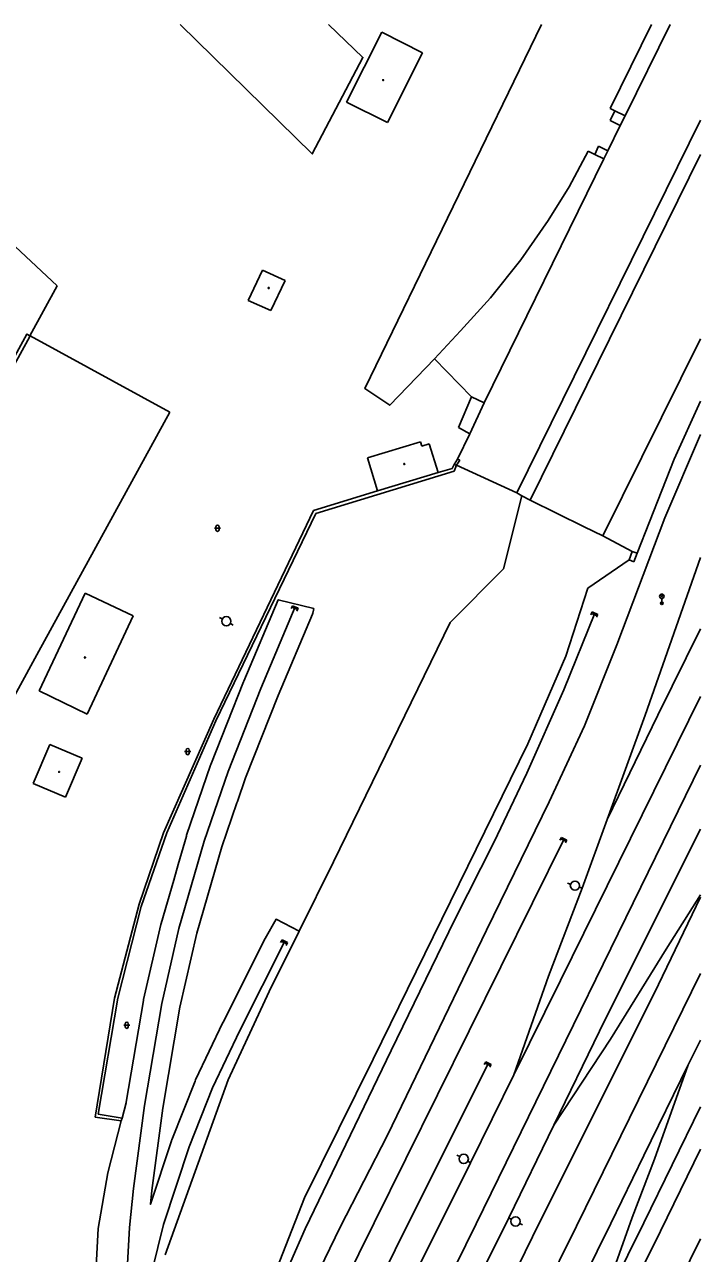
# Model space of a CAD drawing. Extents: x -598932 to -598196, y -1162207 to -1161504.
# Drawn here: x -598304.8 to -598195.6, y -1161703.7 to -1161505.2 of the extents above; entities that cross this region are included whole.
import ezdxf

# ---------------------------------------------------------------- set-up
doc = ezdxf.new("R2010")
doc.units = 0
for name, color, linetype in [('DOP - kresba z DSPS bez soueadnic', 7, 'Continuous'), ('DOP - rozhrani ploch obecne', 7, 'Continuous'), ('Level 12', 7, 'Continuous'), ('Level 33', 7, 'Continuous'), ('Level 36', 7, 'Continuous'), ('Level 39', 7, 'Continuous'), ('TM - budovy zdene_ betonove - VP', 7, 'Continuous'), ('TM - CD - osa koleji', 7, 'Continuous'), ('TM - letecke snimky - pomocna linie', 7, 'Continuous'), ('TM - rozhrani ploch obecne - VN', 7, 'Continuous'), ('TM - rozhrani ploch obecne - VP', 7, 'Continuous'), ('TM - zed operna - VP', 7, 'Continuous')]:
    doc.layers.add(name, color=color, linetype=linetype)

msp = doc.modelspace()

# ---------------------------------------------------------------- linework, layer by layer
at = {"layer": 'DOP - kresba z DSPS bez soueadnic'}
for points in [[(-598200.43, -1161505.18), (-598207.74, -1161519.91)], [(-598207.74, -1161519.91), (-598209.37, -1161519.11)], [(-598207.74, -1161519.91), (-598208.52, -1161521.49)], [(-598211.16, -1161526.88), (-598212.65, -1161526.15)], [(-598210.52, -1161525.57), (-598211.16, -1161526.88)], [(-598211.16, -1161526.88), (-598230.52, -1161566.27)], [(-598230.52, -1161566.27), (-598232.81, -1161571.29)], [(-598230.52, -1161566.27), (-598232.55, -1161565.33)], [(-598235.68, -1161576.88), (-598235.34, -1161576.26)], [(-598234.47, -1161575.57), (-598234.96, -1161576.36)], [(-598234.84, -1161575.37), (-598234.47, -1161575.57)], [(-598235.35, -1161577.35), (-598257.74, -1161584.17)], [(-598237.97, -1161577.57), (-598235.68, -1161576.88)], [(-598234.96, -1161576.36), (-598235.35, -1161577.35)], [(-598247.74, -1161580.52), (-598258.12, -1161583.66)], [(-598227.37, -1161593.09), (-598224.41, -1161581.31)], [(-598258.12, -1161583.66), (-598274.19, -1161617.38)], [(-598257.74, -1161584.17), (-598273.86, -1161617.64)], [(-598207.06, -1161591.64), (-598213.74, -1161596.25)], [(-598206.61, -1161590.29), (-598207.06, -1161591.64)], [(-598206.32, -1161591.97), (-598207.06, -1161591.64)], [(-598205.79, -1161590.56), (-598206.32, -1161591.97)], [(-598236, -1161601.77), (-598227.37, -1161593.09)], [(-598213.74, -1161596.25), (-598217.31, -1161607.19)], [(-598254.85, -1161640.43), (-598236, -1161601.77)], [(-598217.31, -1161607.19), (-598223.44, -1161621.4)], [(-598274.19, -1161617.38), (-598282.36, -1161635.77)], [(-598273.86, -1161617.64), (-598281.82, -1161635.77)], [(-598223.44, -1161621.4), (-598248.47, -1161672.32)], [(-598282.36, -1161635.77), (-598286.29, -1161647.3)], [(-598281.82, -1161635.77), (-598285.97, -1161647.65)], [(-598260.4, -1161651.63), (-598254.85, -1161640.43)], [(-598286.29, -1161647.3), (-598290.26, -1161662.45)], [(-598285.97, -1161647.65), (-598289.72, -1161662.48)], [(-598265.24, -1161661.4), (-598260.4, -1161651.63)], [(-598271.88, -1161675.66), (-598265.24, -1161661.4)], [(-598290.26, -1161662.45), (-598293.39, -1161681.68)], [(-598289.72, -1161662.48), (-598292.9, -1161681.23)], [(-598248.47, -1161672.32), (-598259.54, -1161694.75)], [(-598282.05, -1161703.94), (-598271.88, -1161675.66)], [(-598292.9, -1161681.23), (-598289.04, -1161681.87)], [(-598293.39, -1161681.68), (-598289.21, -1161682.3)], [(-598289.21, -1161682.3), (-598291.35, -1161690.69)], [(-598291.35, -1161690.69), (-598292.88, -1161699.67)], [(-598259.54, -1161694.75), (-598265.13, -1161708.88)], [(-598292.88, -1161699.67), (-598294.46, -1161729.18)]]:
    msp.add_lwpolyline(points, dxfattribs=at)
at = {"layer": 'DOP - rozhrani ploch obecne'}
for points in [[(-598210.16, -1161518.72), (-598203.45, -1161505.18)], [(-598209.37, -1161519.11), (-598210.16, -1161518.72)], [(-598210.14, -1161520.69), (-598209.37, -1161519.11)], [(-598208.52, -1161521.49), (-598210.14, -1161520.69)], [(-598210.52, -1161525.57), (-598208.52, -1161521.49)], [(-598216.8, -1161531.4), (-598213.68, -1161525.64)], [(-598213.68, -1161525.64), (-598212.65, -1161526.15)], [(-598212.65, -1161526.15), (-598212.01, -1161524.84)], [(-598212.01, -1161524.84), (-598210.52, -1161525.57)], [(-598220.18, -1161536.83), (-598216.8, -1161531.4)], [(-598224.61, -1161543.17), (-598220.18, -1161536.83)], [(-598229.48, -1161549.32), (-598224.61, -1161543.17)], [(-598234.35, -1161554.67), (-598229.48, -1161549.32)], [(-598238.55, -1161559.2), (-598234.35, -1161554.67)], [(-598232.55, -1161565.33), (-598238.55, -1161559.2)], [(-598234.65, -1161570.28), (-598232.55, -1161565.33)], [(-598195.56, -1161566.03), (-598199.8, -1161575.39)], [(-598232.81, -1161571.29), (-598234.65, -1161570.28)], [(-598232.81, -1161571.29), (-598234.84, -1161575.37)], [(-598234.84, -1161575.37), (-598235.34, -1161576.26)], [(-598234.96, -1161576.36), (-598235.34, -1161576.26)], [(-598199.8, -1161575.39), (-598205.79, -1161590.56)], [(-598225.24, -1161580.85), (-598234.96, -1161576.36)], [(-598206.61, -1161590.29), (-598211.34, -1161587.78)], [(-598205.79, -1161590.56), (-598206.61, -1161590.29)]]:
    msp.add_lwpolyline(points, dxfattribs=at)
at = {"layer": 'Level 12'}
for p, q in [((-598261.7, -1161599.52), (-598261.5, -1161599.06)), ((-598260.68, -1161599.69), (-598261.6, -1161599.29)), ((-598261.5, -1161599.06), (-598260.58, -1161599.46)), ((-598260.78, -1161599.92), (-598260.58, -1161599.46)), ((-598213.27, -1161600.54), (-598213.07, -1161600.08)), ((-598213.07, -1161600.08), (-598212.15, -1161600.48)), ((-598272.84, -1161601.21), (-598273.28, -1161600.97)), ((-598271.1, -1161602.19), (-598271.54, -1161601.95)), ((-598212.25, -1161600.71), (-598213.17, -1161600.31)), ((-598212.35, -1161600.94), (-598212.15, -1161600.48)), ((-598218.26, -1161636.95), (-598218.04, -1161636.5)), ((-598217.25, -1161637.16), (-598218.15, -1161636.73)), ((-598218.04, -1161636.5), (-598217.14, -1161636.94)), ((-598217.36, -1161637.39), (-598217.14, -1161636.94)), ((-598216.56, -1161644.06), (-598217.03, -1161643.91)), ((-598214.65, -1161644.67), (-598215.13, -1161644.52)), ((-598263.43, -1161653.47), (-598263.19, -1161653.03)), ((-598262.42, -1161653.71), (-598263.31, -1161653.25)), ((-598263.19, -1161653.03), (-598262.31, -1161653.49)), ((-598262.54, -1161653.94), (-598262.31, -1161653.49)), ((-598230.49, -1161673.18), (-598230.27, -1161672.73)), ((-598229.48, -1161673.39), (-598230.38, -1161672.96)), ((-598230.27, -1161672.73), (-598229.37, -1161673.17)), ((-598229.59, -1161673.62), (-598229.37, -1161673.17)), ((-598234.47, -1161688.07), (-598234.91, -1161687.83)), ((-598232.73, -1161689.05), (-598233.17, -1161688.81)), ((-598226.55, -1161697.97), (-598226.1, -1161698.2)), ((-598224.77, -1161698.88), (-598224.32, -1161699.11))]:
    msp.add_line(p, q, dxfattribs=at)
for centre in [(-598272.19, -1161601.58), (-598215.84, -1161644.29), (-598233.82, -1161688.44), (-598225.44, -1161698.54)]:
    msp.add_circle(centre, 0.75, dxfattribs=at)
at = {"layer": 'Level 33'}
for p, q in [((-598202.07, -1161597.81), (-598201.54, -1161597.28)), ((-598202.07, -1161597.28), (-598201.54, -1161597.81)), ((-598201.8, -1161597.92), (-598201.8, -1161598.67))]:
    msp.add_line(p, q, dxfattribs=at)
for centre, radius in [((-598201.8, -1161597.55), 0.375), ((-598201.8, -1161598.67), 0.2), ((-598201.8, -1161598.67), 0.145), ((-598201.8, -1161598.67), 0.0876)]:
    msp.add_circle(centre, radius, dxfattribs=at)
at = {"layer": 'Level 36'}
for p, q in [((-598274.11, -1161586.55), (-598273.11, -1161586.55)), ((-598273.86, -1161586.3), (-598273.86, -1161586.8)), ((-598273.36, -1161586.3), (-598273.36, -1161586.8)), ((-598278.93, -1161622.64), (-598277.93, -1161622.64)), ((-598278.68, -1161622.39), (-598278.68, -1161622.89)), ((-598278.18, -1161622.39), (-598278.18, -1161622.89)), ((-598288.78, -1161666.85), (-598287.78, -1161666.85)), ((-598288.53, -1161666.6), (-598288.53, -1161667.1)), ((-598288.03, -1161666.6), (-598288.03, -1161667.1))]:
    msp.add_line(p, q, dxfattribs=at)
for centre, start, end in [((-598273.61, -1161586.3), 0, 180), ((-598273.61, -1161586.8), 180, 0), ((-598278.43, -1161622.39), 0, 180), ((-598278.43, -1161622.89), 180, 0), ((-598288.28, -1161666.6), 0, 180), ((-598288.28, -1161667.1), 180, 0)]:
    msp.add_arc(centre, 0.25, start, end, dxfattribs=at)
at = {"layer": 'Level 39'}
for centre, radius in [((-598246.84, -1161514.15), 0.09), ((-598246.84, -1161514.15), 0.0398), ((-598265.34, -1161547.73), 0.09), ((-598265.34, -1161547.73), 0.0398), ((-598243.43, -1161576.17), 0.09), ((-598243.43, -1161576.17), 0.0398), ((-598295.03, -1161607.43), 0.09), ((-598295.03, -1161607.43), 0.0398), ((-598299.22, -1161625.92), 0.09), ((-598299.22, -1161625.92), 0.0398)]:
    msp.add_circle(centre, radius, dxfattribs=at)
at = {"layer": 'TM - budovy zdene_ betonove - VP'}
for points in [[(-598252.76, -1161517.69), (-598247.07, -1161506.42)], [(-598247.07, -1161506.42), (-598240.48, -1161509.75)], [(-598240.48, -1161509.75), (-598246.16, -1161521.02)], [(-598246.16, -1161521.02), (-598252.76, -1161517.69)], [(-598195.56, -1161526.17), (-598223.09, -1161582.03)], [(-598266.33, -1161544.86), (-598268.66, -1161549.76)], [(-598262.7, -1161546.52), (-598266.33, -1161544.86)], [(-598265.02, -1161551.39), (-598262.7, -1161546.52)], [(-598268.66, -1161549.76), (-598265.02, -1161551.39)], [(-598322.3, -1161589.04), (-598303.97, -1161555.59)], [(-598303.97, -1161555.59), (-598303.9, -1161555.47)], [(-598303.9, -1161555.47), (-598281.34, -1161567.81)], [(-598195.56, -1161555.93), (-598211.34, -1161587.78)], [(-598281.34, -1161567.81), (-598302.51, -1161606.39)], [(-598240.8, -1161572.58), (-598249.36, -1161575.17)], [(-598240.58, -1161573.3), (-598240.8, -1161572.58)], [(-598239.38, -1161572.93), (-598240.58, -1161573.3)], [(-598237.97, -1161577.57), (-598239.38, -1161572.93)], [(-598249.36, -1161575.17), (-598247.74, -1161580.52)], [(-598247.74, -1161580.52), (-598237.97, -1161577.57)], [(-598223.09, -1161582.03), (-598214.34, -1161586.31)], [(-598214.34, -1161586.31), (-598211.34, -1161587.78)], [(-598302.46, -1161612.84), (-598295.01, -1161597.05)], [(-598295.01, -1161597.05), (-598287.22, -1161600.72)], [(-598287.22, -1161600.72), (-598294.7, -1161616.59)], [(-598302.51, -1161606.39), (-598322.93, -1161643.79)], [(-598294.7, -1161616.59), (-598302.46, -1161612.84)], [(-598300.71, -1161621.47), (-598303.42, -1161627.77)], [(-598295.49, -1161623.72), (-598300.71, -1161621.47)], [(-598298.2, -1161630.02), (-598295.49, -1161623.72)], [(-598303.42, -1161627.77), (-598298.2, -1161630.02)]]:
    msp.add_lwpolyline(points, dxfattribs=at)
at = {"layer": 'TM - CD - osa koleji'}
for points in [[(-598195.56, -1161571.42), (-598201.3, -1161584.85), (-598209.05, -1161605.37), (-598214.32, -1161618.46), (-598220, -1161630.74), (-598230.13, -1161651.49), (-598246.14, -1161684.61), (-598253.78, -1161699.48)], [(-598225.7, -1161674.85), (-598220.11, -1161658.89), (-598214.65, -1161644.67), (-598210.62, -1161633.58), (-598204.51, -1161616.75), (-598195.56, -1161591.3)], [(-598261.04, -1161599.26), (-598266.6, -1161612.45), (-598271.91, -1161625.85), (-598275.76, -1161637.12), (-598279.84, -1161651.22), (-598282.63, -1161663.34), (-598285.4, -1161679.79), (-598287.2, -1161693.21), (-598287.85, -1161699.5)], [(-598212.61, -1161600.28), (-598217.66, -1161612.66), (-598223.61, -1161626.14), (-598228.91, -1161637.22), (-598235.31, -1161649.85), (-598245.53, -1161670.93), (-598259.43, -1161699.73)], [(-598210.62, -1161633.58), (-598202.44, -1161616.75), (-598195.56, -1161602.8)], [(-598195.56, -1161613.73), (-598218.17, -1161659.61), (-598225.7, -1161674.85), (-598232.73, -1161689.05)], [(-598231.79, -1161698.94), (-598195.56, -1161624.83)], [(-598195.56, -1161635.17), (-598196.39, -1161636.84), (-598211.87, -1161667.81), (-598219.25, -1161682.97), (-598226.55, -1161697.97)], [(-598217.59, -1161636.72), (-598248.31, -1161698.76)], [(-598195.56, -1161646.15), (-598203.04, -1161661.72), (-598221.51, -1161698.61)], [(-598219.25, -1161682.97), (-598210.11, -1161669.07), (-598201.12, -1161654.53), (-598195.56, -1161645.8)], [(-598262.75, -1161653.26), (-598270.03, -1161667.69), (-598274.45, -1161676.97), (-598278.21, -1161686.48), (-598282.37, -1161699.03)], [(-598215.61, -1161699.28), (-598195.56, -1161658.5)], [(-598195.56, -1161669.23), (-598197.52, -1161673.23), (-598204.7, -1161687.89), (-598210.06, -1161698.86)], [(-598229.82, -1161672.95), (-598243.16, -1161699.61)], [(-598197.52, -1161673.23), (-598203.01, -1161688.5), (-598206.58, -1161697.88)], [(-598195.56, -1161680.04), (-598204.7, -1161698.78)], [(-598268.26, -1161762.44), (-598260.64, -1161744.93), (-598232.73, -1161689.05)], [(-598282.37, -1161699.03), (-598285.09, -1161710.18), (-598286.88, -1161718.73), (-598289.91, -1161733.46)], [(-598248.31, -1161698.76), (-598260.8, -1161724.04), (-598269.77, -1161743.58), (-598275.99, -1161758.43)], [(-598264.08, -1161764.61), (-598256.5, -1161749.07), (-598231.79, -1161698.94)], [(-598226.55, -1161697.97), (-598260.62, -1161766.4)], [(-598221.51, -1161698.61), (-598251, -1161758.85), (-598255.9, -1161768.85)], [(-598251.32, -1161771.22), (-598226.7, -1161721.69), (-598215.61, -1161699.28)], [(-598210.06, -1161698.86), (-598238.88, -1161757.18), (-598246.92, -1161773.5)], [(-598242.86, -1161775.61), (-598230.59, -1161750.64), (-598219.42, -1161728.43), (-598212.47, -1161714.42), (-598204.7, -1161698.78)], [(-598206.58, -1161697.88), (-598212.47, -1161714.42)], [(-598287.85, -1161699.5), (-598288.94, -1161718.96), (-598289.91, -1161733.46), (-598290.74, -1161745.89), (-598291.18, -1161750.56)], [(-598278.09, -1161757.35), (-598275.88, -1161749.58), (-598271, -1161732.38), (-598265.63, -1161715.49), (-598261.76, -1161705.01), (-598259.43, -1161699.73)], [(-598253.78, -1161699.48), (-598258.73, -1161709.67), (-598263.43, -1161719.5), (-598268.81, -1161732.06), (-598275.88, -1161749.58)], [(-598243.16, -1161699.61), (-598268.67, -1161751.36), (-598272.71, -1161760.14)]]:
    msp.add_lwpolyline(points, dxfattribs=at)
at = {"layer": 'TM - letecke snimky - pomocna linie'}
for points in [[(-598279.66, -1161505.18), (-598258.29, -1161526.07), (-598250.12, -1161510.5), (-598255.68, -1161505.18)], [(-598221.25, -1161505.18), (-598249.78, -1161564), (-598245.77, -1161566.67), (-598238.55, -1161559.2)], [(-598260.4, -1161651.63), (-598264.16, -1161649.71), (-598265.9, -1161652.85), (-598272.71, -1161666.34), (-598272.74, -1161666.4), (-598277.16, -1161675.68), (-598277.24, -1161675.87), (-598281, -1161685.38), (-598281.03, -1161685.45), (-598281.06, -1161685.54), (-598284.45, -1161695.76), (-598284.22, -1161693.56), (-598282.43, -1161680.24), (-598279.69, -1161663.92), (-598276.94, -1161651.98), (-598272.9, -1161638.02), (-598270.47, -1161630.93), (-598270.4, -1161630.72), (-598269.09, -1161626.89), (-598263.82, -1161613.58), (-598258.28, -1161600.43), (-598258.22, -1161600.29), (-598258.09, -1161599.78), (-598258.06, -1161599.52), (-598263.8, -1161598.09), (-598269.36, -1161611.28), (-598269.39, -1161611.34), (-598274.7, -1161624.74), (-598274.74, -1161624.85), (-598278.6, -1161636.15), (-598278.64, -1161636.29), (-598279.98, -1161640.9), (-598280.69, -1161643.38), (-598282.72, -1161650.39), (-598282.76, -1161650.55), (-598285.55, -1161662.67), (-598285.59, -1161662.83), (-598288.36, -1161679.29), (-598288.37, -1161679.39), (-598289.04, -1161681.87), (-598289.21, -1161682.3)], [(-598195.56, -1161686.88), (-598202.01, -1161700.1), (-598209.64, -1161715.44), (-598209.79, -1161715.75), (-598209.87, -1161715.92), (-598210.31, -1161716.82), (-598210.27, -1161716.72), (-598216.74, -1161729.77), (-598227.9, -1161751.97), (-598235.75, -1161767.94), (-598239.48, -1161775.47)]]:
    msp.add_lwpolyline(points, dxfattribs=at)
at = {"layer": 'TM - rozhrani ploch obecne - VN'}
for points in [[(-598299.54, -1161547.41), (-598314.85, -1161533.14), (-598370.08, -1161592.34), (-598341.51, -1161622.95), (-598304.43, -1161555.18), (-598303.97, -1161555.46)], [(-598303.97, -1161555.46), (-598299.54, -1161547.41)], [(-598303.97, -1161555.46), (-598304.02, -1161555.55), (-598303.97, -1161555.59)]]:
    msp.add_lwpolyline(points, dxfattribs=at)
at = {"layer": 'TM - rozhrani ploch obecne - VP'}
for points in [[(-598195.56, -1161520.62), (-598225.24, -1161580.85)], [(-598225.24, -1161580.85), (-598224.41, -1161581.31)], [(-598224.41, -1161581.31), (-598223.09, -1161582.03)]]:
    msp.add_lwpolyline(points, dxfattribs=at)
at = {"layer": 'TM - zed operna - VP'}
msp.add_lwpolyline([(-598240.21, -1161776.98), (-598239.48, -1161775.47), (-598230.64, -1161772.41), (-598217.3, -1161745.33), (-598203.83, -1161718.22), (-598195.56, -1161701.37)], dxfattribs=at)

doc.saveas('drawing.dxf')
